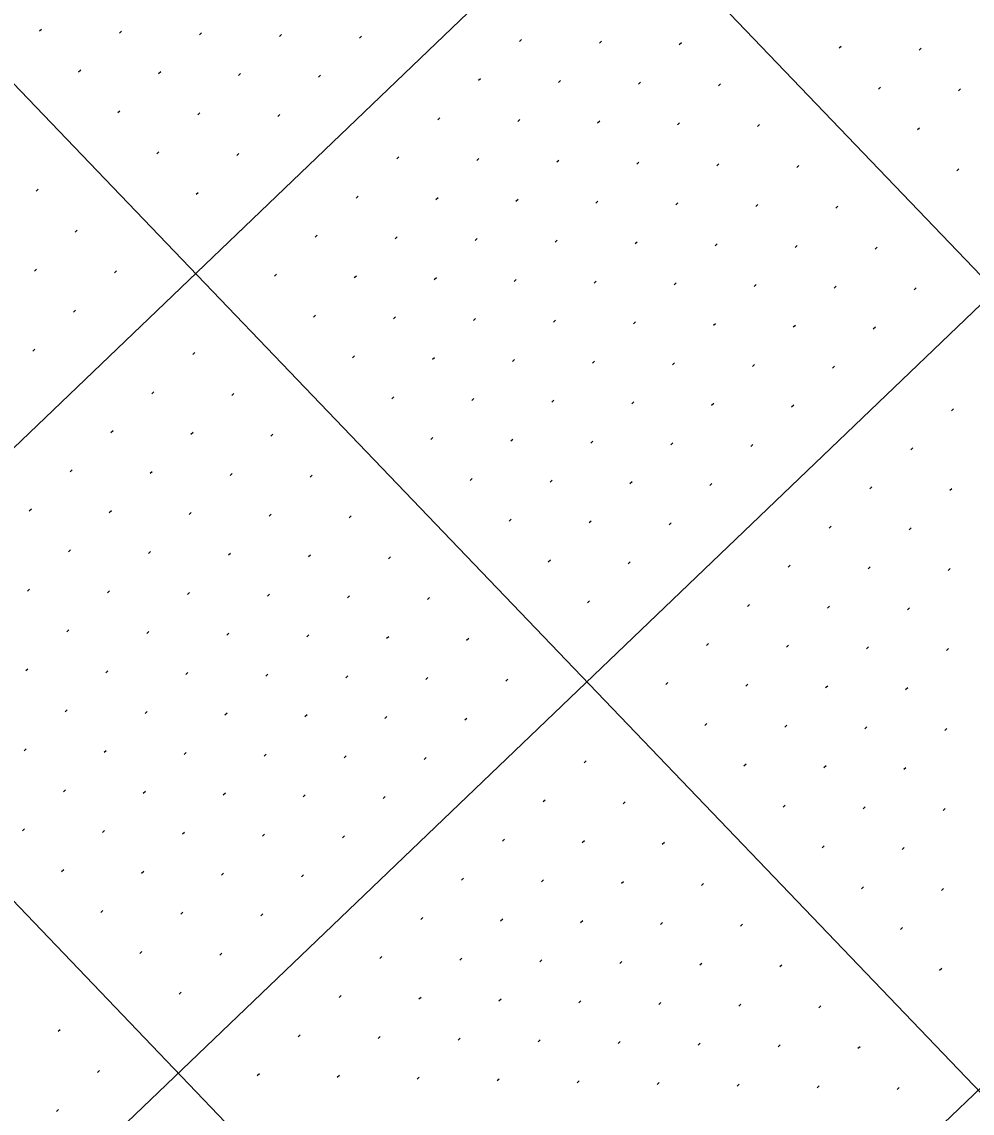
# Model space of a CAD drawing. Extents: x 2148987 to 2151117, y 142806 to 144993.
# Drawn here: x 2149669 to 2149753, y 143641 to 143737.5 of the extents above; entities that cross this region are included whole.
import ezdxf

# ---------------------------------------------------------------- set-up
doc = ezdxf.new("R2010")
doc.units = 0
doc.layers.add('PR_PIER_PH3', color=7, linetype='Continuous')
doc.layers.add('SHT_Profile_Grid_Minor', color=7, linetype='Continuous')

msp = doc.modelspace()

# ---------------------------------------------------------------- linework, layer by layer
at = {"layer": 'PR_PIER_PH3'}
for p, q in [((2150469.538, 144467.667), (2149332.403, 143377.92)), ((2150504.133, 144431.568), (2149366.998, 143341.82)), ((2150538.728, 144395.468), (2149401.593, 143305.721)), ((2149478.307, 144002.514), (2149824.258, 143641.519)), ((2149442.207, 143967.919), (2149788.159, 143606.924)), ((2149406.108, 143933.324), (2149752.059, 143572.329))]:
    msp.add_line(p, q, dxfattribs=at)
at = {"layer": 'SHT_Profile_Grid_Minor'}
for p, q in [((2149670.776, 143736.818), (2149670.596, 143736.645)), ((2149677.846, 143736.668), (2149677.665, 143736.495)), ((2149684.915, 143736.517), (2149684.734, 143736.344)), ((2149691.984, 143736.367), (2149691.804, 143736.194)), ((2149699.054, 143736.217), (2149698.873, 143736.044)), ((2149713.193, 143735.916), (2149713.012, 143735.743)), ((2149720.262, 143735.765), (2149720.082, 143735.592)), ((2149727.332, 143735.615), (2149727.151, 143735.442)), ((2149741.471, 143735.314), (2149741.29, 143735.141)), ((2149748.54, 143735.164), (2149748.36, 143734.991)), ((2149674.236, 143733.208), (2149674.055, 143733.035)), ((2149681.305, 143733.058), (2149681.125, 143732.885)), ((2149688.374, 143732.908), (2149688.194, 143732.735)), ((2149695.444, 143732.757), (2149695.263, 143732.584)), ((2149709.583, 143732.456), (2149709.402, 143732.283)), ((2149716.652, 143732.306), (2149716.472, 143732.133)), ((2149723.722, 143732.155), (2149723.541, 143731.982)), ((2149730.791, 143732.005), (2149730.611, 143731.832)), ((2149744.93, 143731.704), (2149744.75, 143731.531)), ((2149752, 143731.554), (2149751.819, 143731.381)), ((2149677.695, 143729.598), (2149677.515, 143729.425)), ((2149684.765, 143729.448), (2149684.584, 143729.275)), ((2149691.834, 143729.298), (2149691.653, 143729.125)), ((2149705.973, 143728.997), (2149705.792, 143728.824)), ((2149713.042, 143728.846), (2149712.862, 143728.673)), ((2149720.112, 143728.696), (2149719.931, 143728.523)), ((2149727.181, 143728.545), (2149727.001, 143728.372)), ((2149734.251, 143728.395), (2149734.07, 143728.222)), ((2149748.39, 143728.094), (2149748.209, 143727.921)), ((2149681.155, 143725.988), (2149680.974, 143725.816)), ((2149688.224, 143725.838), (2149688.044, 143725.665)), ((2149702.363, 143725.537), (2149702.183, 143725.364)), ((2149709.432, 143725.387), (2149709.252, 143725.214)), ((2149716.502, 143725.236), (2149716.321, 143725.063)), ((2149723.571, 143725.086), (2149723.391, 143724.913)), ((2149730.641, 143724.935), (2149730.46, 143724.762)), ((2149737.71, 143724.785), (2149737.53, 143724.612)), ((2149751.849, 143724.484), (2149751.669, 143724.311)), ((2149670.475, 143722.679), (2149670.295, 143722.506)), ((2149684.614, 143722.379), (2149684.434, 143722.206)), ((2149698.753, 143722.078), (2149698.573, 143721.905)), ((2149705.823, 143721.927), (2149705.642, 143721.754)), ((2149712.892, 143721.777), (2149712.711, 143721.604)), ((2149719.961, 143721.626), (2149719.781, 143721.453)), ((2149727.031, 143721.476), (2149726.85, 143721.303)), ((2149734.1, 143721.325), (2149733.92, 143721.152)), ((2149741.17, 143721.175), (2149740.989, 143721.002)), ((2149673.935, 143719.069), (2149673.754, 143718.896)), ((2149695.143, 143718.618), (2149694.963, 143718.445)), ((2149702.213, 143718.468), (2149702.032, 143718.295)), ((2149709.282, 143718.317), (2149709.102, 143718.144)), ((2149716.351, 143718.167), (2149716.171, 143717.994)), ((2149723.421, 143718.016), (2149723.24, 143717.843)), ((2149730.49, 143717.866), (2149730.31, 143717.693)), ((2149737.56, 143717.715), (2149737.379, 143717.542)), ((2149744.629, 143717.565), (2149744.449, 143717.392)), ((2149670.325, 143715.61), (2149670.144, 143715.437)), ((2149677.394, 143715.459), (2149677.214, 143715.286)), ((2149691.533, 143715.159), (2149691.353, 143714.986)), ((2149698.603, 143715.008), (2149698.422, 143714.835)), ((2149705.672, 143714.858), (2149705.492, 143714.685)), ((2149712.742, 143714.707), (2149712.561, 143714.534)), ((2149719.811, 143714.557), (2149719.63, 143714.384)), ((2149726.88, 143714.406), (2149726.7, 143714.233)), ((2149733.95, 143714.256), (2149733.769, 143714.083)), ((2149741.019, 143714.106), (2149740.839, 143713.933)), ((2149748.089, 143713.955), (2149747.908, 143713.782)), ((2149673.784, 143712), (2149673.604, 143711.827)), ((2149694.993, 143711.549), (2149694.812, 143711.376)), ((2149702.062, 143711.398), (2149701.882, 143711.225)), ((2149709.132, 143711.248), (2149708.951, 143711.075)), ((2149716.201, 143711.097), (2149716.021, 143710.924)), ((2149723.27, 143710.947), (2149723.09, 143710.774)), ((2149730.34, 143710.796), (2149730.159, 143710.623)), ((2149737.409, 143710.646), (2149737.229, 143710.473)), ((2149744.479, 143710.496), (2149744.298, 143710.323)), ((2149670.174, 143708.54), (2149669.994, 143708.367)), ((2149684.313, 143708.24), (2149684.133, 143708.067)), ((2149698.452, 143707.939), (2149698.272, 143707.766)), ((2149705.522, 143707.788), (2149705.341, 143707.615)), ((2149712.591, 143707.638), (2149712.411, 143707.465)), ((2149719.661, 143707.487), (2149719.48, 143707.314)), ((2149726.73, 143707.337), (2149726.55, 143707.164)), ((2149733.799, 143707.187), (2149733.619, 143707.014)), ((2149740.869, 143707.036), (2149740.688, 143706.863)), ((2149680.703, 143704.78), (2149680.523, 143704.607)), ((2149687.773, 143704.63), (2149687.592, 143704.457)), ((2149701.912, 143704.329), (2149701.731, 143704.156)), ((2149708.981, 143704.178), (2149708.801, 143704.005)), ((2149716.051, 143704.028), (2149715.87, 143703.855)), ((2149723.12, 143703.877), (2149722.94, 143703.704)), ((2149730.19, 143703.727), (2149730.009, 143703.554)), ((2149737.259, 143703.577), (2149737.078, 143703.404)), ((2149751.398, 143703.276), (2149751.217, 143703.103)), ((2149677.093, 143701.32), (2149676.913, 143701.148)), ((2149684.163, 143701.17), (2149683.982, 143700.997)), ((2149691.232, 143701.02), (2149691.052, 143700.847)), ((2149705.371, 143700.719), (2149705.191, 143700.546)), ((2149712.441, 143700.568), (2149712.26, 143700.395)), ((2149719.51, 143700.418), (2149719.33, 143700.245)), ((2149726.58, 143700.267), (2149726.399, 143700.095)), ((2149733.649, 143700.117), (2149733.469, 143699.944)), ((2149747.788, 143699.816), (2149747.607, 143699.643)), ((2149673.483, 143697.861), (2149673.303, 143697.688)), ((2149680.553, 143697.711), (2149680.372, 143697.538)), ((2149687.622, 143697.56), (2149687.442, 143697.387)), ((2149694.692, 143697.41), (2149694.511, 143697.237)), ((2149708.831, 143697.109), (2149708.65, 143696.936)), ((2149715.9, 143696.958), (2149715.72, 143696.785)), ((2149722.97, 143696.808), (2149722.789, 143696.635)), ((2149730.039, 143696.658), (2149729.859, 143696.485)), ((2149744.178, 143696.357), (2149743.998, 143696.184)), ((2149751.248, 143696.206), (2149751.067, 143696.033)), ((2149669.873, 143694.401), (2149669.693, 143694.228)), ((2149676.943, 143694.251), (2149676.762, 143694.078)), ((2149684.012, 143694.101), (2149683.832, 143693.928)), ((2149691.082, 143693.95), (2149690.901, 143693.777)), ((2149698.151, 143693.8), (2149697.971, 143693.627)), ((2149712.29, 143693.499), (2149712.11, 143693.326)), ((2149719.36, 143693.348), (2149719.179, 143693.176)), ((2149726.429, 143693.198), (2149726.249, 143693.025)), ((2149740.568, 143692.897), (2149740.388, 143692.724)), ((2149747.638, 143692.747), (2149747.457, 143692.574)), ((2149673.333, 143690.792), (2149673.152, 143690.619)), ((2149680.402, 143690.641), (2149680.222, 143690.468)), ((2149687.472, 143690.491), (2149687.291, 143690.318)), ((2149694.541, 143690.34), (2149694.361, 143690.167)), ((2149701.611, 143690.19), (2149701.43, 143690.017)), ((2149715.75, 143689.889), (2149715.569, 143689.716)), ((2149722.819, 143689.739), (2149722.639, 143689.566)), ((2149736.958, 143689.438), (2149736.778, 143689.265)), ((2149744.028, 143689.287), (2149743.847, 143689.114)), ((2149751.097, 143689.137), (2149750.917, 143688.964)), ((2149669.723, 143687.332), (2149669.542, 143687.159)), ((2149676.792, 143687.182), (2149676.612, 143687.009)), ((2149683.862, 143687.031), (2149683.681, 143686.858)), ((2149690.931, 143686.881), (2149690.751, 143686.708)), ((2149698.001, 143686.73), (2149697.82, 143686.557)), ((2149705.07, 143686.58), (2149704.89, 143686.407)), ((2149719.209, 143686.279), (2149719.029, 143686.106)), ((2149733.348, 143685.978), (2149733.168, 143685.805)), ((2149740.418, 143685.828), (2149740.237, 143685.655)), ((2149747.487, 143685.677), (2149747.307, 143685.504)), ((2149673.183, 143683.722), (2149673.002, 143683.549)), ((2149680.252, 143683.572), (2149680.071, 143683.399)), ((2149687.321, 143683.421), (2149687.141, 143683.248)), ((2149694.391, 143683.271), (2149694.21, 143683.098)), ((2149701.46, 143683.12), (2149701.28, 143682.947)), ((2149708.53, 143682.97), (2149708.349, 143682.797)), ((2149729.738, 143682.519), (2149729.558, 143682.346)), ((2149736.808, 143682.368), (2149736.627, 143682.195)), ((2149743.877, 143682.218), (2149743.697, 143682.045)), ((2149750.947, 143682.067), (2149750.766, 143681.894)), ((2149669.573, 143680.263), (2149669.392, 143680.09)), ((2149676.642, 143680.112), (2149676.462, 143679.939)), ((2149683.711, 143679.962), (2149683.531, 143679.789)), ((2149690.781, 143679.811), (2149690.6, 143679.638)), ((2149697.85, 143679.661), (2149697.67, 143679.488)), ((2149704.92, 143679.51), (2149704.739, 143679.337)), ((2149711.989, 143679.36), (2149711.809, 143679.187)), ((2149726.128, 143679.059), (2149725.948, 143678.886)), ((2149733.198, 143678.909), (2149733.017, 143678.736)), ((2149740.267, 143678.758), (2149740.087, 143678.585)), ((2149747.337, 143678.608), (2149747.156, 143678.435)), ((2149673.032, 143676.653), (2149672.852, 143676.48)), ((2149680.102, 143676.502), (2149679.921, 143676.329)), ((2149687.171, 143676.352), (2149686.99, 143676.179)), ((2149694.24, 143676.201), (2149694.06, 143676.028)), ((2149701.31, 143676.051), (2149701.129, 143675.878)), ((2149708.379, 143675.9), (2149708.199, 143675.727)), ((2149729.588, 143675.449), (2149729.407, 143675.276)), ((2149736.657, 143675.299), (2149736.477, 143675.126)), ((2149743.727, 143675.148), (2149743.546, 143674.975)), ((2149750.796, 143674.998), (2149750.616, 143674.825)), ((2149669.422, 143673.193), (2149669.242, 143673.02)), ((2149676.492, 143673.043), (2149676.311, 143672.87)), ((2149683.561, 143672.892), (2149683.381, 143672.719)), ((2149690.63, 143672.742), (2149690.45, 143672.569)), ((2149697.7, 143672.591), (2149697.519, 143672.418)), ((2149704.769, 143672.441), (2149704.589, 143672.268)), ((2149718.908, 143672.14), (2149718.728, 143671.967)), ((2149733.047, 143671.839), (2149732.867, 143671.666)), ((2149740.117, 143671.689), (2149739.936, 143671.516)), ((2149747.186, 143671.538), (2149747.006, 143671.365)), ((2149672.882, 143669.583), (2149672.701, 143669.41)), ((2149679.951, 143669.433), (2149679.771, 143669.26)), ((2149687.021, 143669.282), (2149686.84, 143669.109)), ((2149694.09, 143669.132), (2149693.909, 143668.959)), ((2149701.159, 143668.981), (2149700.979, 143668.808)), ((2149715.298, 143668.68), (2149715.118, 143668.507)), ((2149722.368, 143668.53), (2149722.187, 143668.357)), ((2149736.507, 143668.229), (2149736.326, 143668.056)), ((2149743.576, 143668.079), (2149743.396, 143667.906)), ((2149750.646, 143667.928), (2149750.465, 143667.755)), ((2149669.272, 143666.124), (2149669.091, 143665.951)), ((2149676.341, 143665.973), (2149676.161, 143665.8)), ((2149683.411, 143665.823), (2149683.23, 143665.65)), ((2149690.48, 143665.672), (2149690.3, 143665.499)), ((2149697.549, 143665.522), (2149697.369, 143665.349)), ((2149711.688, 143665.221), (2149711.508, 143665.048)), ((2149718.758, 143665.071), (2149718.577, 143664.898)), ((2149725.827, 143664.92), (2149725.647, 143664.747)), ((2149739.966, 143664.619), (2149739.786, 143664.446)), ((2149747.036, 143664.469), (2149746.855, 143664.296)), ((2149672.731, 143662.514), (2149672.551, 143662.341)), ((2149679.801, 143662.363), (2149679.62, 143662.19)), ((2149686.87, 143662.213), (2149686.69, 143662.04)), ((2149693.94, 143662.062), (2149693.759, 143661.889)), ((2149708.079, 143661.761), (2149707.898, 143661.588)), ((2149715.148, 143661.611), (2149714.967, 143661.438)), ((2149722.217, 143661.461), (2149722.037, 143661.288)), ((2149729.287, 143661.31), (2149729.106, 143661.137)), ((2149743.426, 143661.009), (2149743.245, 143660.836)), ((2149750.495, 143660.859), (2149750.315, 143660.686)), ((2149676.191, 143658.904), (2149676.01, 143658.731)), ((2149683.26, 143658.753), (2149683.08, 143658.58)), ((2149690.33, 143658.603), (2149690.149, 143658.43)), ((2149704.469, 143658.302), (2149704.288, 143658.129)), ((2149711.538, 143658.152), (2149711.358, 143657.979)), ((2149718.607, 143658.001), (2149718.427, 143657.828)), ((2149725.677, 143657.851), (2149725.496, 143657.678)), ((2149732.746, 143657.7), (2149732.566, 143657.527)), ((2149746.885, 143657.399), (2149746.705, 143657.226)), ((2149679.65, 143655.294), (2149679.47, 143655.121)), ((2149686.72, 143655.143), (2149686.539, 143654.97)), ((2149700.859, 143654.842), (2149700.678, 143654.669)), ((2149707.928, 143654.692), (2149707.748, 143654.519)), ((2149714.998, 143654.542), (2149714.817, 143654.369)), ((2149722.067, 143654.391), (2149721.887, 143654.218)), ((2149729.136, 143654.241), (2149728.956, 143654.068)), ((2149736.206, 143654.09), (2149736.025, 143653.917)), ((2149750.345, 143653.789), (2149750.164, 143653.616)), ((2149683.11, 143651.684), (2149682.929, 143651.511)), ((2149697.249, 143651.383), (2149697.068, 143651.21)), ((2149704.318, 143651.232), (2149704.138, 143651.06)), ((2149711.388, 143651.082), (2149711.207, 143650.909)), ((2149718.457, 143650.932), (2149718.277, 143650.759)), ((2149725.527, 143650.781), (2149725.346, 143650.608)), ((2149732.596, 143650.631), (2149732.415, 143650.458)), ((2149739.665, 143650.48), (2149739.485, 143650.307)), ((2149672.43, 143648.375), (2149672.25, 143648.202)), ((2149693.639, 143647.923), (2149693.458, 143647.75)), ((2149700.708, 143647.773), (2149700.528, 143647.6)), ((2149707.778, 143647.623), (2149707.597, 143647.45)), ((2149714.847, 143647.472), (2149714.667, 143647.299)), ((2149721.917, 143647.322), (2149721.736, 143647.149)), ((2149728.986, 143647.171), (2149728.806, 143646.998)), ((2149736.055, 143647.021), (2149735.875, 143646.848)), ((2149743.125, 143646.87), (2149742.944, 143646.697)), ((2149675.89, 143644.765), (2149675.709, 143644.592)), ((2149690.029, 143644.464), (2149689.848, 143644.291)), ((2149697.098, 143644.313), (2149696.918, 143644.141)), ((2149704.168, 143644.163), (2149703.987, 143643.99)), ((2149711.237, 143644.013), (2149711.057, 143643.84)), ((2149718.307, 143643.862), (2149718.126, 143643.689)), ((2149725.376, 143643.712), (2149725.196, 143643.539)), ((2149732.446, 143643.561), (2149732.265, 143643.388)), ((2149739.515, 143643.411), (2149739.334, 143643.238)), ((2149746.584, 143643.26), (2149746.404, 143643.087)), ((2149672.28, 143641.305), (2149672.099, 143641.132))]:
    msp.add_line(p, q, dxfattribs=at)

doc.saveas('drawing.dxf')
